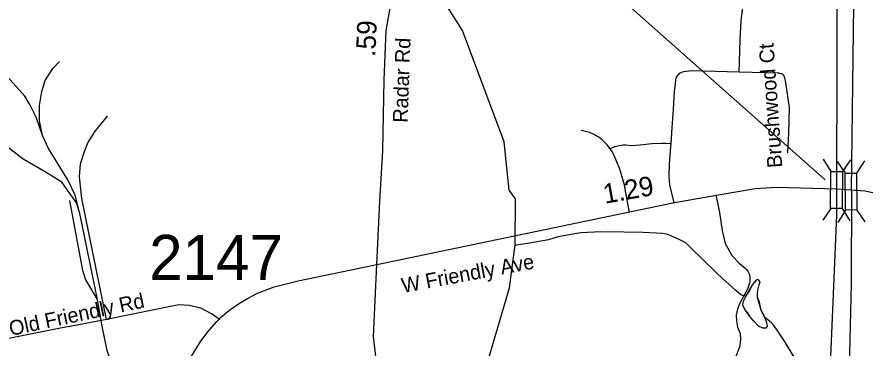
# Model space of a CAD drawing. Extents: x 1662474 to 1856135, y 779280 to 917889.
# Drawn here: x 1724377 to 1729811, y 851679 to 853796 of the extents above; entities that cross this region are included whole.
import ezdxf

# ---------------------------------------------------------------- set-up
doc = ezdxf.new("R2010")
doc.units = 0
for name, color, linetype in [('Cogo Default Point CELL', 7, 'Continuous'), ('Exist Hydrographic Misc Water Feature', 7, 'Continuous'), ('Exist Railroad Mainline', 7, 'Continuous'), ('Exist Road Non-System Type 51', 7, 'Continuous'), ('Exist Road Non-System Type 51 Label', 7, 'Continuous'), ('Exist Road Primary Interstate Divided Center Attributed', 7, 'Continuous'), ('Exist Road Primary Interstate Structure Standard Bridge CELL', 7, 'Continuous'), ('Exist Road Secondary Mileage Tenths English Label', 7, 'Continuous'), ('Exist Road Secondary Structure Standard Bridge Number Label', 7, 'Continuous'), ('Exist Road Secondary Type 51 Attributed', 7, 'Continuous'), ('Exist Road Secondary Type 51 Label', 7, 'Continuous'), ('Prop DGN Element Guardrail', 7, 'Continuous')]:
    doc.layers.add(name, color=color, linetype=linetype)

msp = doc.modelspace()

# ---------------------------------------------------------------- linework, layer by layer
at = {"layer": 'Exist Hydrographic Misc Water Feature'}
for points in [[(1729031.4, 848400.8), (1728957.3, 848543.5), (1728817.3, 848677.7), (1728137.3, 849042.7), (1727980.3, 849226.5), (1727784.4, 849660.4), (1727721.3, 850012.9), (1727362.4, 850775.2), (1727306.3, 851091.4), (1727299.3, 851275.5), (1727532.4, 852065), (1727568.3, 852340), (1727571.4, 852632.1), (1727530.4, 852688.7), (1727499.4, 852997.9), (1727231.4, 853709.1), (1727025.3, 854038.3), (1726839.4, 854573.8)], [(1729045.9, 852008), (1729015.8, 852020), (1728981.9, 852047.8), (1728897.9, 852124.2), (1728857.9, 852161.9), (1728768.3, 852246.6), (1728696.3, 852317), (1728662.3, 852351.3), (1728624.5, 852371), (1728546.6, 852405.4), (1728512.6, 852411.9), (1728388.5, 852417.7), (1728264.3, 852420.2), (1728118.3, 852423.1), (1727990.3, 852415.1), (1727925.9, 852405.8), (1727845.7, 852390.2), (1727782, 852371.8), (1727661.6, 852350.4), (1727565.6, 852334.4)], [(1729166.1, 851877.4), (1729161.4, 851889), (1729145.4, 851921.4), (1729133.5, 851973.3), (1729121.6, 852001.5), (1729121.6, 852025.3), (1729123.8, 852049.8), (1729132, 852083.3), (1729138, 852101.2), (1729130, 852113.7), (1729121.2, 852117.2), (1729114, 852113.2), (1729108, 852103.5), (1729098.2, 852095.5), (1729083.9, 852075.3), (1729069.9, 852047.6), (1729047.6, 852012), (1729045.9, 852008)], [(1729166.1, 851877.4), (1729145.4, 851921.4), (1729121.6, 852001.5), (1729121.6, 852025.3), (1729123.8, 852049.8), (1729132, 852083.3), (1729138, 852101.2), (1729130, 852113.7), (1729121.2, 852117.2), (1729114, 852113.2), (1729098.2, 852095.5), (1729083.9, 852075.3), (1729047.6, 852012), (1729045.9, 852008)], [(1729166.1, 851877.4), (1729169.2, 851869.2), (1729177.2, 851849.4), (1729181, 851831.2), (1729183.1, 851818.9), (1729174.9, 851806.7), (1729155, 851805.5), (1729129, 851819.2), (1729095.1, 851853.5), (1729075, 851877.7), (1729059.2, 851903.4), (1729047.6, 851917.6), (1729037.3, 851933.4), (1729027.3, 851953.3), (1729031.6, 851977.8), (1729045.9, 852008)], [(1729166.1, 851877.4), (1729177.2, 851849.4), (1729181, 851831.2), (1729183.1, 851818.9), (1729174.9, 851806.7), (1729155, 851805.5), (1729129, 851819.2), (1729095.1, 851853.5), (1729075, 851877.7), (1729047.6, 851917.6), (1729037.3, 851933.4), (1729027.3, 851953.3), (1729031.6, 851977.8), (1729045.9, 852008)], [(1729500.7, 851295.4), (1729488.2, 851335.1), (1729447.6, 851441.7), (1729356.4, 851620.8), (1729293.8, 851723.9), (1729274.3, 851753.9), (1729242.8, 851800.4), (1729227.2, 851822.9), (1729209.6, 851841.3), (1729166.1, 851877.4)]]:
    msp.add_lwpolyline(points, dxfattribs=at)
at = {"layer": 'Exist Railroad Mainline'}
msp.add_line((1724893.3, 851989.7), (1724781.1, 852539.6), dxfattribs=at)
for points in [[(1724540.6, 853038.2), (1724499.9, 853155.9), (1724461.1, 853232.3), (1724427.2, 853290), (1724333.3, 853393.9), (1724147.9, 853569.3)], [(1724540.6, 853038.2), (1724522.5, 853132.1), (1724522.5, 853229.8), (1724536.2, 853318.8), (1724557.5, 853390.2), (1724606.4, 853466.6), (1724650.2, 853510.4)], [(1724781.1, 852539.6), (1724758, 852607.2), (1724722.9, 852658.6), (1724664, 852738.8), (1724565, 852801.4), (1724417.2, 852886.6), (1724323.3, 852959.2), (1724195.5, 853089.5), (1724154.8, 853125.9)], [(1724781.1, 852539.6), (1724751.1, 852656.1), (1724703.5, 852755.1), (1724579.4, 852955.5), (1724540.6, 853038.2)], [(1724893.3, 851989.7), (1724817.5, 852118.7), (1724799.9, 852175.1), (1724717.2, 852622.3)], [(1726684.6, 850327.3), (1726246.2, 850515.2), (1725765.8, 850711.9), (1725624.2, 850784.6), (1725480.8, 850874.8), (1725374.3, 850968.7), (1725239, 851112.8), (1725122.5, 851271.9), (1725049.2, 851415.9), (1724996.6, 851538.7), (1724955.3, 851664), (1724923.9, 851818), (1724893.3, 851989.7)]]:
    msp.add_lwpolyline(points, dxfattribs=at)
at = {"layer": 'Exist Road Non-System Type 51'}
for points in [[(1729003.4, 853443.5), (1729010.4, 853652.5), (1729016.5, 853771.1), (1729039.6, 853964.2)], [(1729003.4, 853443.5), (1728696.9, 853450.8), (1728650.6, 853445.7), (1728638.4, 853443.1), (1728626.5, 853437.8), (1728616.1, 853430.2), (1728607.5, 853420.6), (1728601, 853409.4), (1728597, 853397.2), (1728596, 853390.7), (1728588.8, 853317.2), (1728580.6, 853207.5), (1728572, 853086.2), (1728565.4, 852987.6)], [(1729315.2, 852928.4), (1729322.8, 853054.1), (1729325.9, 853217.6), (1729303.9, 853374.5), (1729295.9, 853408.2), (1729295.5, 853409.8), (1729291.5, 853419.1), (1729285.4, 853426.7), (1729275.4, 853431.7), (1729272.6, 853432.9), (1729261.2, 853436.4), (1729253.8, 853437.1), (1729003.4, 853443.5)], [(1724950.1, 851860.9), (1724793.4, 852635.7), (1724777.4, 852774.5), (1724784.2, 852856.2), (1724809.5, 852935.2), (1724833.6, 852994.8), (1724879.5, 853067.4), (1724956.6, 853160.9)], [(1728176.5, 852955), (1728167.5, 852967.3), (1728158.1, 852978.9), (1728148.4, 852989.8), (1728138.1, 853000.1), (1728127.5, 853009.7), (1728116.5, 853018.6), (1728105, 853026.9), (1728093.1, 853034.4), (1728081.8, 853040.9), (1728070.1, 853046.8), (1728058, 853052), (1728045.6, 853056.7), (1728019.6, 853064.4), (1727992.4, 853069.8)], [(1728176.5, 852955), (1728183.9, 852958), (1728207.5, 852967.5), (1728209.5, 852968.1), (1728235.1, 852974.1), (1728261.1, 852977.5), (1728278.4, 852978.2), (1728315.4, 852975.1), (1728369.8, 852978.7), (1728445.8, 852987.1), (1728505.6, 852989.1), (1728533, 852988.4), (1728565.4, 852987.6)], [(1728565.4, 852987.6), (1728563.9, 852967.5), (1728556.2, 852854.9), (1728553.6, 852773.1), (1728558.1, 852723.1), (1728585, 852606.8)], [(1728300.6, 852545.5), (1728274.6, 852694.9), (1728271.1, 852713.4), (1728262, 852750.8), (1728253.1, 852779.4), (1728252.8, 852780.8), (1728239.1, 852822.6), (1728220.9, 852869.2), (1728202.4, 852911.1), (1728186.1, 852941.4), (1728176.5, 852955)], [(1728855.6, 852659.7), (1728878.9, 852545.6), (1728896.1, 852431.4), (1728913.5, 852347.2), (1728959.6, 852267.6), (1729004.6, 852222.6), (1729032.4, 852198.4), (1729040.1, 852192.1), (1729041.2, 852191.1), (1729052.4, 852180), (1729061.4, 852167.2), (1729068, 852152.9), (1729072.1, 852137.8), (1729073.5, 852122.1), (1729072.2, 852107.4), (1729070, 852094), (1729057.6, 852055.7), (1729007.2, 851962.2), (1728993.1, 851926.8), (1728986, 851889), (1728986.6, 851850.7), (1728994.4, 851813.2), (1729010.4, 851770.9), (1729013.1, 851731.5), (1729006.5, 851684.5), (1728982.6, 851624.4)], [(1725676.1, 851858.9), (1725627, 851895.5), (1725556.1, 851933.9), (1725480.1, 851951.7), (1725413.4, 851954.9), (1724950.1, 851860.9)], [(1724950.1, 851860.9), (1724784.5, 851829.2), (1724655.4, 851805.2), (1724463.5, 851767.8), (1724326.2, 851739.4)]]:
    msp.add_lwpolyline(points, dxfattribs=at)
at = {"layer": 'Exist Road Primary Interstate Divided Center Attributed'}
for points in [[(1729630, 852696.3), (1729637.5, 856023), (1729681.5, 856438.4), (1729741.3, 856705.9), (1729854.6, 857067.7)], [(1729724.4, 852691.6), (1729766.5, 856070.2), (1729798, 856451), (1729870.3, 856831.7), (1729964.7, 857080.3)], [(1729330, 847668.5), (1729368.1, 847880.4), (1729420.8, 848215.5), (1729460.9, 848646.6), (1729597, 851771.2), (1729629.2, 852529.5), (1729630, 852696.3)], [(1729724.4, 852691.6), (1729721.3, 852090.6), (1729707.9, 851554.1), (1729536.4, 848626.1), (1729490, 848191.9), (1729434.1, 847763.9), (1729421, 847656.6)]]:
    msp.add_lwpolyline(points, dxfattribs=at)
at = {"layer": 'Exist Road Primary Interstate Structure Standard Bridge CELL'}
for p, q in [((1729542.4, 852886.6), (1729592.5, 852808.9)), ((1729631.1, 852872.1), (1729682.8, 852796.8)), ((1729718, 852882), (1729666.1, 852807)), ((1729806.7, 852875.8), (1729756.5, 852798.3)), ((1729591, 852572.3), (1729539.2, 852497.2)), ((1729686.4, 852560.2), (1729636.2, 852482.7)), ((1729663.1, 852570.4), (1729713.1, 852492.7)), ((1729758.4, 852561.7), (1729810, 852486.5))]:
    msp.add_line(p, q, dxfattribs=at)
for points in [[(1729666.1, 852807), (1729663.4, 852570.4), (1729589.7, 852572.3), (1729592.5, 852808.9)], [(1729756.5, 852798.3), (1729758.7, 852561.8), (1729685, 852560.2), (1729682.8, 852796.8)]]:
    msp.add_lwpolyline(points, close=True, dxfattribs=at)
at = {"layer": 'Exist Road Secondary Structure Standard Bridge Number Label'}
msp.add_line((1729555.8, 852755.3), (1727083.3, 854942.9), dxfattribs=at)
at = {"layer": 'Exist Road Secondary Type 51 Attributed'}
for points in [[(1726682.5, 852212.6), (1726701.8, 852617.4), (1726722.4, 852940.4), (1726729.3, 853393.9), (1726743.1, 853710), (1726779, 853914.9), (1726846.5, 854129.8), (1726951.7, 854345), (1727111.3, 854535.3), (1727331, 854766.5), (1727633.9, 855014.2)], [(1726682.5, 852212.6), (1728578.3, 852606.6), (1728858.3, 852656.9), (1729107.6, 852698.6), (1729242.9, 852707.7), (1729630, 852696.3), (1729724.4, 852691.6), (1729810, 852684.7), (1729972.9, 852651.1)], [(1724796.5, 849675.3), (1725004.9, 849971.8), (1725105.5, 850264.9), (1725122.2, 850365.4), (1725333.2, 851140.3), (1725379.1, 851299.5), (1725428.1, 851474), (1725467.2, 851565.8), (1725493.2, 851622.5), (1725550.7, 851715.8), (1725599.7, 851783.2), (1725658.6, 851847.9), (1725680.7, 851873.8), (1725741.5, 851923.6), (1725802.6, 851965.8), (1725855.1, 851996.3), (1725917.7, 852030.5), (1726025.4, 852071.3), (1726179.5, 852108.6), (1726682.5, 852212.6)], [(1726686.4, 851534.5), (1726662.1, 851753.7), (1726682.5, 852212.6)]]:
    msp.add_lwpolyline(points, dxfattribs=at)

# ---------------------------------------------------------------- texts
at = {"layer": 'Cogo Default Point CELL'}
msp.add_text('2147', height=288, dxfattribs=at).set_placement((1725224.3, 852114.8))
at = {"layer": 'Exist Road Non-System Type 51 Label'}
for s, rotation, p in [('Brushwood Ct', 94.0985, (1729280.9, 852834.4)), ('Old Friendly Rd', 12.0187, (1724337.8, 851755.6))]:
    msp.add_text(s, height=95, rotation=rotation, dxfattribs=at).set_placement(p)
at = {"layer": 'Exist Road Secondary Mileage Tenths English Label'}
msp.add_text('1.29', height=125, rotation=10.202, dxfattribs=at).set_placement((1728144.3, 852601.2))
at = {"layer": 'Exist Road Secondary Type 51 Label'}
for s, rotation, p in [('Radar Rd', 87.9629, (1726879.9, 853118.5)), ('W Friendly Ave', 10.5448, (1726850.8, 852030.7))]:
    msp.add_text(s, height=95, rotation=rotation, dxfattribs=at).set_placement(p)
at = {"layer": 'Prop DGN Element Guardrail'}
msp.add_text('.59', height=125, rotation=87.5086, dxfattribs=at).set_placement((1726673.1, 853539.6))

doc.saveas('drawing.dxf')
